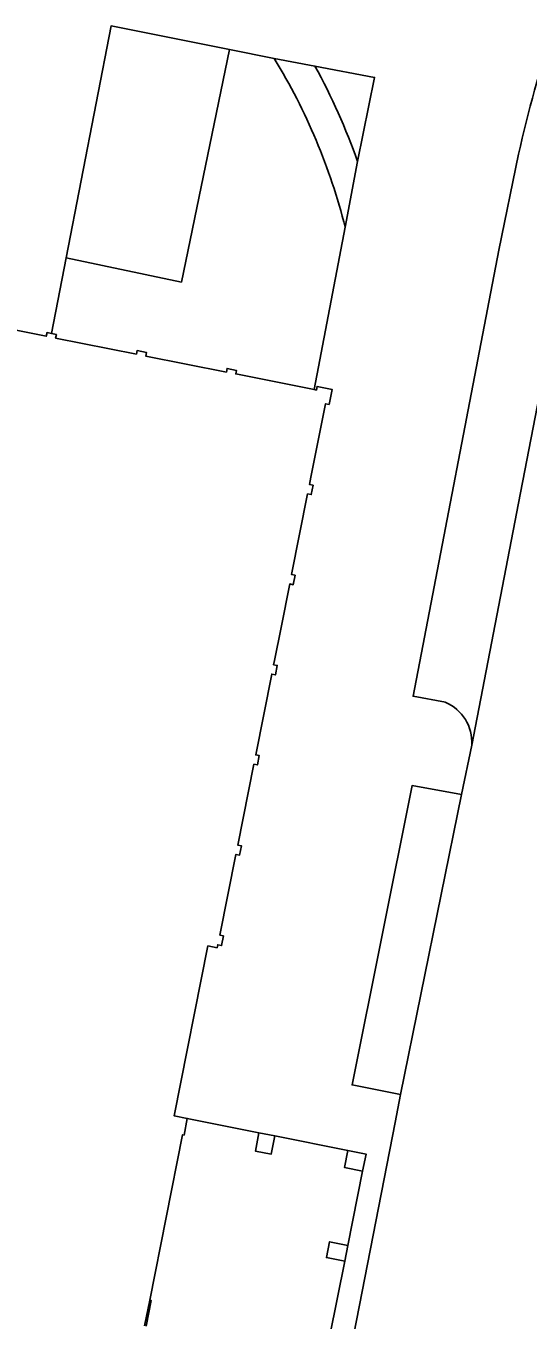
# Model space of a CAD drawing. Extents: x 158793 to 159888, y 384317 to 385256.
# Drawn here: x 159635 to 159655.5, y 384707.3 to 384760.1 of the extents above; entities that cross this region are included whole.
import ezdxf

# ---------------------------------------------------------------- set-up
doc = ezdxf.new("R2010")
doc.units = 0
for name, color, linetype in [('IMGEO_Groenvoorziening', 7, 'Continuous'), ('IMGEO_Pand', 7, 'Continuous'), ('IMGEO_Pand_overbouw', 7, 'Continuous'), ('IMGEO_Parkeervlak_halfverhard', 7, 'Continuous'), ('IMGEO_Parkeervlak_open', 7, 'Continuous'), ('IMGEO_Rijbaan_lokaal_gesloten', 7, 'Continuous'), ('IMGEO_Voetpad_open', 7, 'Continuous')]:
    doc.layers.add(name, color=color, linetype=linetype)

msp = doc.modelspace()

# ---------------------------------------------------------------- linework, layer by layer
at = {"layer": 'IMGEO_Groenvoorziening'}
for points in [[(159645.156, 384758.811), (159643.324, 384759.177), (159641.364, 384749.687), (159636.653, 384750.674), (159636.057, 384747.593), (159636.255, 384747.553), (159636.225, 384747.406), (159639.521, 384746.75), (159639.55, 384746.897), (159639.933, 384746.821), (159639.903, 384746.674), (159643.199, 384746.018), (159643.228, 384746.165), (159643.61, 384746.089), (159643.581, 384745.942), (159646.78, 384745.305), (159648.05, 384751.925)], [(159649.252, 384758.044), (159646.815, 384758.501)], [(159648.558, 384754.604), (159649.252, 384758.044)]]:
    msp.add_lwpolyline(points, dxfattribs=at)
for centre, radius, start, end in [((159624.123, 384745.92), 24.669, 14.088, 31.5034), ((159624.671, 384746.259), 25.303, 19.2582, 28.9366)]:
    msp.add_arc(centre, radius, start, end, dxfattribs=at)
at = {"layer": 'IMGEO_Pand'}
for points in [[(159645.786, 384737.372), (159645.933, 384737.343), (159646.009, 384737.725), (159645.862, 384737.754), (159646.518, 384741.05), (159646.665, 384741.021), (159646.741, 384741.403), (159646.594, 384741.432), (159646.653, 384741.732), (159647.25, 384744.728), (159647.397, 384744.698), (159647.519, 384745.311), (159646.906, 384745.433), (159646.877, 384745.286), (159646.78, 384745.305), (159643.581, 384745.942), (159643.61, 384746.089), (159643.228, 384746.165), (159643.199, 384746.018), (159639.903, 384746.674), (159639.933, 384746.821), (159639.55, 384746.897), (159639.521, 384746.75), (159636.225, 384747.406), (159636.255, 384747.553), (159636.057, 384747.593), (159635.872, 384747.63), (159635.843, 384747.482), (159632.548, 384748.138)], [(159639.916, 384707.086), (159640.126, 384708.14), (159640.069, 384708.151), (159641.412, 384714.899), (159641.468, 384714.888), (159641.603, 384715.564), (159641.068, 384715.671), (159642.448, 384722.604), (159642.819, 384722.53), (159642.844, 384722.653), (159643.002, 384722.621), (159643.081, 384723.014), (159642.933, 384723.043), (159643.589, 384726.338), (159643.736, 384726.309), (159643.813, 384726.692), (159643.666, 384726.721), (159644.321, 384730.016), (159644.469, 384729.987), (159644.545, 384730.369), (159644.398, 384730.399), (159645.053, 384733.694), (159645.201, 384733.665), (159645.277, 384734.047), (159645.13, 384734.077), (159645.164, 384734.249), (159645.431, 384735.591), (159645.786, 384737.372)]]:
    msp.add_lwpolyline(points, dxfattribs=at)
for points in [[(159644.53, 384714.981), (159644.382, 384714.236), (159645.029, 384714.107), (159645.178, 384714.852)], [(159648.021, 384713.563), (159648.766, 384713.414), (159648.905, 384714.111), (159648.159, 384714.259)], [(159648.163, 384710.384), (159647.417, 384710.532), (159647.289, 384709.885), (159648.034, 384709.736)]]:
    msp.add_lwpolyline(points, close=True, dxfattribs=at)
at = {"layer": 'IMGEO_Pand_overbouw'}
msp.add_lwpolyline([(159647.431, 384706.706), (159648.034, 384709.736), (159648.163, 384710.384), (159648.766, 384713.414), (159648.905, 384714.111), (159648.159, 384714.259), (159645.178, 384714.852), (159644.53, 384714.981), (159641.603, 384715.564), (159641.468, 384714.888), (159641.412, 384714.899), (159640.069, 384708.151), (159639.859, 384707.097)], dxfattribs=at)
at = {"layer": 'IMGEO_Parkeervlak_halfverhard'}
msp.add_lwpolyline([(159643.324, 384759.177), (159638.487, 384760.144), (159636.653, 384750.674), (159641.364, 384749.687)], close=True, dxfattribs=at)
at = {"layer": 'IMGEO_Parkeervlak_open'}
for points in [[(159653.221, 384730.801), (159655.136, 384740.671), (159656.412, 384747.264), (159657.613, 384753.095), (159658.493, 384757.944)], [(159655.136, 384754.906), (159654.335, 384750.999), (159650.829, 384732.792), (159652.144, 384732.544)]]:
    msp.add_lwpolyline(points, dxfattribs=at)
msp.add_lwpolyline([(159652.803, 384728.783), (159650.783, 384729.145), (159648.334, 384716.931), (159650.316, 384716.54)], close=True, dxfattribs=at)
for centre, radius, start, end in [((159704.037, 384744.081), 50.085, 161.3436, 167.5183), ((159651.462, 384730.919), 1.762, 356.1734, 67.2504)]:
    msp.add_arc(centre, radius, start, end, dxfattribs=at)
at = {"layer": 'IMGEO_Rijbaan_lokaal_gesloten'}
msp.add_lwpolyline([(159658.493, 384757.944), (159657.613, 384753.095), (159656.412, 384747.264), (159655.136, 384740.671), (159653.221, 384730.801), (159652.803, 384728.783), (159650.316, 384716.54), (159650.094, 384715.405), (159643.562, 384681.974), (159642.765, 384677.896), (159642.037, 384674.171), (159631.861, 384622.179), (159630.972, 384617.683), (159625.249, 384588.727), (159617.513, 384549.274), (159616.36, 384543.424)], dxfattribs=at)
at = {"layer": 'IMGEO_Voetpad_open'}
for points in [[(159632.548, 384748.138), (159635.843, 384747.482), (159635.872, 384747.63), (159636.057, 384747.593), (159636.653, 384750.674), (159638.487, 384760.144), (159643.324, 384759.177), (159645.156, 384758.811), (159646.815, 384758.501), (159649.252, 384758.044), (159648.558, 384754.604), (159648.05, 384751.925), (159646.78, 384745.305), (159646.877, 384745.286), (159646.906, 384745.433), (159647.519, 384745.311), (159647.397, 384744.698), (159647.25, 384744.728), (159646.653, 384741.732), (159646.594, 384741.432), (159646.741, 384741.403), (159646.665, 384741.021), (159646.518, 384741.05), (159645.862, 384737.754), (159646.009, 384737.725), (159645.933, 384737.343), (159645.786, 384737.372), (159645.431, 384735.591), (159645.164, 384734.249), (159645.13, 384734.077), (159645.277, 384734.047), (159645.201, 384733.665), (159645.053, 384733.694), (159644.398, 384730.399), (159644.545, 384730.369), (159644.469, 384729.987), (159644.321, 384730.016), (159643.666, 384726.721), (159643.813, 384726.692), (159643.736, 384726.309), (159643.589, 384726.338), (159642.933, 384723.043), (159643.081, 384723.014), (159643.002, 384722.621), (159642.844, 384722.653), (159642.819, 384722.53), (159642.448, 384722.604), (159641.068, 384715.671), (159641.603, 384715.564), (159641.468, 384714.888), (159641.412, 384714.899), (159640.069, 384708.151), (159640.126, 384708.14), (159639.916, 384707.086)], [(159646.815, 384758.501), (159645.156, 384758.811)], [(159652.144, 384732.544), (159650.829, 384732.792), (159654.335, 384750.999), (159655.136, 384754.906)], [(159648.05, 384751.925), (159648.558, 384754.604)], [(159616.36, 384543.424), (159617.513, 384549.274), (159615.531, 384549.617), (159620.523, 384575.217), (159619.799, 384575.351), (159622.543, 384589.166), (159625.249, 384588.727), (159630.972, 384617.683), (159631.861, 384622.179), (159629.174, 384622.693), (159631.766, 384636.318), (159632.557, 384636.175), (159640.007, 384674.523), (159642.037, 384674.171), (159642.765, 384677.896), (159643.562, 384681.974), (159650.094, 384715.405), (159650.316, 384716.54), (159648.334, 384716.931), (159650.783, 384729.145), (159652.803, 384728.783), (159653.221, 384730.801)]]:
    msp.add_lwpolyline(points, dxfattribs=at)
for points in [[(159644.53, 384714.981), (159645.178, 384714.852), (159645.029, 384714.107), (159644.382, 384714.236)], [(159648.766, 384713.414), (159648.021, 384713.563), (159648.159, 384714.259), (159648.905, 384714.111)], [(159648.163, 384710.384), (159648.034, 384709.736), (159647.289, 384709.885), (159647.417, 384710.532)]]:
    msp.add_lwpolyline(points, close=True, dxfattribs=at)
for centre, radius, start, end in [((159704.037, 384744.081), 50.085, 161.3436, 167.5183), ((159624.123, 384745.92), 24.669, 14.088, 31.5034), ((159624.671, 384746.259), 25.303, 19.2582, 28.9366), ((159651.462, 384730.919), 1.762, 356.1734, 67.2504)]:
    msp.add_arc(centre, radius, start, end, dxfattribs=at)

doc.saveas('drawing.dxf')
